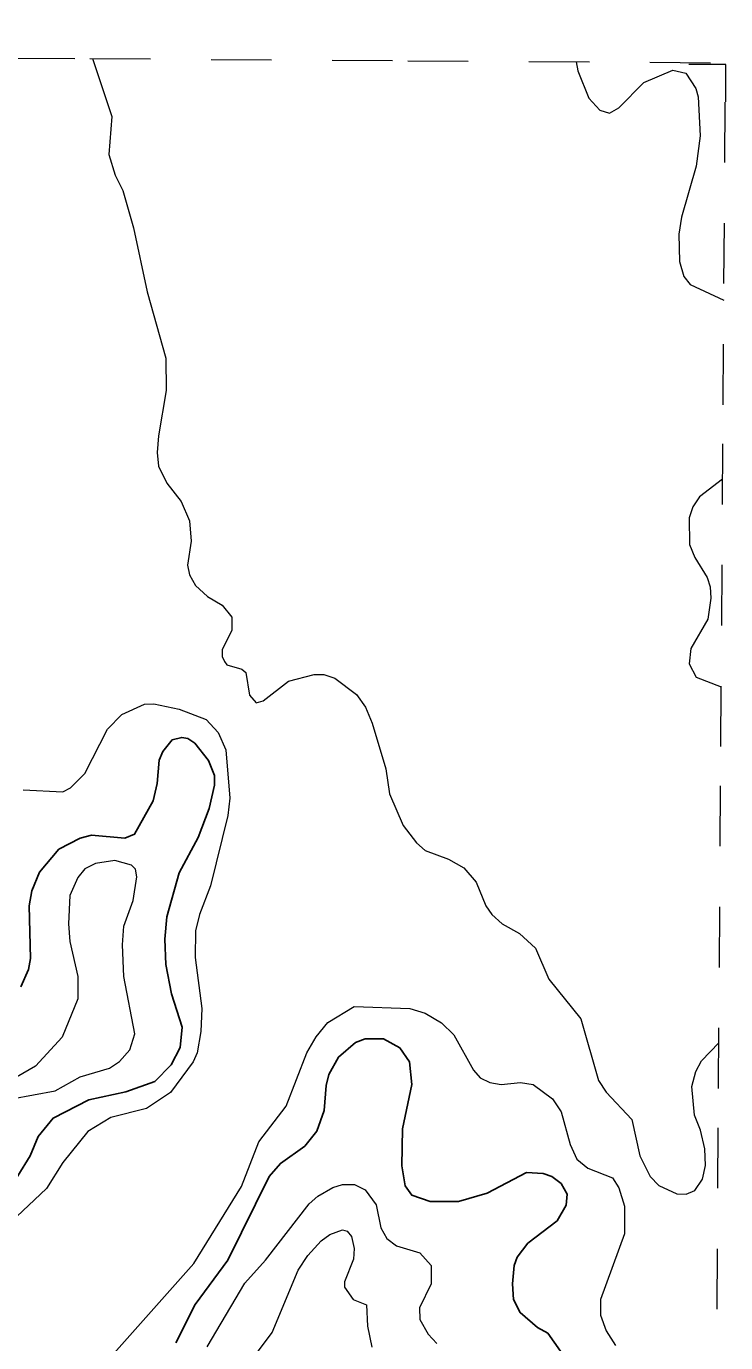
# Model space of a CAD drawing. Extents: x 577 to 602.9, y 7483.8 to 7511.6.
# Drawn here: x 601.708 to 602.863, y 7509.338 to 7511.513 of the extents above; entities that cross this region are included whole.
import ezdxf

# ---------------------------------------------------------------- set-up
doc = ezdxf.new("R2010")
doc.units = 0
doc.header["$LTSCALE"] = 0.032
doc.linetypes.add('SHORT_DASHED', pattern=[2.7, 1.5, -1.2])
for name, color, linetype, lineweight in [('1', 7, 'Continuous', 25), ('2', 7, 'Continuous', 13), ('62', 7, 'SHORT_DASHED', 13), ('63', 7, 'Continuous', 13)]:
    doc.layers.add(name, color=color, linetype=linetype, lineweight=lineweight)

msp = doc.modelspace()

# ---------------------------------------------------------------- linework, layer by layer
at = {"layer": '1'}
for points in [[(601.6992, 7509.926), (601.7119, 7509.9546), (601.7151, 7509.9729), (601.7127, 7510.0595), (601.7175, 7510.0842), (601.7302, 7510.1152), (601.762, 7510.1534), (601.797, 7510.1717), (601.8161, 7510.1764), (601.871, 7510.1717), (601.8869, 7510.178), (601.9179, 7510.2329), (601.9243, 7510.2615), (601.9274, 7510.3005), (601.9338, 7510.3148), (601.9489, 7510.3339), (601.9648, 7510.3379), (601.9751, 7510.3363), (601.9863, 7510.3283), (602.0093, 7510.2997), (602.0189, 7510.275), (602.0189, 7510.2591), (602.0101, 7510.2202), (601.9918, 7510.1725), (601.9608, 7510.1144), (601.9402, 7510.0413), (601.937, 7510.0047), (601.9386, 7509.9625), (601.9481, 7509.914), (601.9656, 7509.8592), (601.9624, 7509.8258), (601.9473, 7509.7971), (601.9203, 7509.7693), (601.8726, 7509.7526), (601.8113, 7509.7391), (601.7525, 7509.7089), (601.7278, 7509.6787), (601.7143, 7509.6468), (601.6738, 7509.5808)], [(601.9553, 7509.3375), (601.9871, 7509.4011), (602.0411, 7509.4743), (602.1095, 7509.6127), (602.1278, 7509.6341), (602.1684, 7509.6628), (602.1883, 7509.6874), (602.2002, 7509.7216), (602.2034, 7509.7629), (602.2081, 7509.7812), (602.224, 7509.8099), (602.2519, 7509.8337), (602.2678, 7509.8401), (602.298, 7509.8401), (602.325, 7509.825), (602.3409, 7509.8019), (602.3449, 7509.7645), (602.3298, 7509.6914), (602.3282, 7509.6301), (602.3338, 7509.5968), (602.3449, 7509.5816), (602.3751, 7509.5713), (602.422, 7509.5713), (602.4697, 7509.5848), (602.5342, 7509.619), (602.562, 7509.6174), (602.5763, 7509.6127), (602.5914, 7509.6007), (602.6017, 7509.5832), (602.6002, 7509.5649), (602.585, 7509.5395), (602.5365, 7509.5021), (602.519, 7509.4791), (602.5143, 7509.4655), (602.5111, 7509.4353), (602.5127, 7509.4091), (602.5238, 7509.3876), (602.5524, 7509.363), (602.5699, 7509.3534), (602.5906, 7509.324)]]:
    msp.add_lwpolyline(points, dxfattribs=at)
at = {"layer": '2'}
for points in [[(601.8176, 7511.4594), (601.8495, 7511.3636), (601.8447, 7511.3008), (601.8551, 7511.2666), (601.8678, 7511.2412), (601.8853, 7511.1799), (601.9076, 7511.0742), (601.9386, 7510.9645), (601.9394, 7510.9112), (601.9266, 7510.8364), (601.9243, 7510.8086), (601.9266, 7510.7863), (601.9402, 7510.7577), (601.964, 7510.7275), (601.9775, 7510.6957), (601.9807, 7510.6623), (601.9743, 7510.6225), (601.9775, 7510.6066), (601.9879, 7510.5891), (602.0077, 7510.5708), (602.0316, 7510.5565), (602.0475, 7510.5366), (602.0475, 7510.5152), (602.0316, 7510.4826), (602.0316, 7510.4714), (602.0356, 7510.4635), (602.0396, 7510.4579), (602.0642, 7510.4508), (602.0706, 7510.4452), (602.0769, 7510.4078), (602.0881, 7510.3951), (602.0992, 7510.3983), (602.1413, 7510.4309), (602.1835, 7510.442), (602.1994, 7510.442), (602.2177, 7510.4357), (602.2535, 7510.4086), (602.2686, 7510.388), (602.2797, 7510.3617), (602.302, 7510.2862), (602.3083, 7510.2448), (602.3306, 7510.1923), (602.3529, 7510.1637), (602.3672, 7510.151), (602.4053, 7510.1367), (602.4308, 7510.1224), (602.4515, 7510.0985), (602.4674, 7510.0595), (602.4769, 7510.0452), (602.4944, 7510.0301), (602.523, 7510.0142), (602.5493, 7509.9896), (602.5715, 7509.9387), (602.624, 7509.8727), (602.6534, 7509.7709), (602.6662, 7509.7518), (602.7083, 7509.7065), (602.7218, 7509.6468), (602.7385, 7509.6127), (602.7528, 7509.5975), (602.783, 7509.584), (602.7982, 7509.5832), (602.8125, 7509.5896), (602.8252, 7509.6079), (602.83, 7509.6309), (602.8292, 7509.658), (602.822, 7509.689), (602.8117, 7509.7136), (602.8077, 7509.7614), (602.8141, 7509.786), (602.8236, 7509.8035), (602.8522, 7509.8332)], [(602.6164, 7511.454), (602.6192, 7511.4392), (602.6375, 7511.3938), (602.6558, 7511.374), (602.6717, 7511.3692), (602.6868, 7511.3779), (602.7282, 7511.4201), (602.7761, 7511.44), (602.7975, 7511.4353), (602.8141, 7511.4098), (602.818, 7511.3962), (602.8212, 7511.3318), (602.8148, 7511.2817), (602.7902, 7511.1974), (602.7862, 7511.1696), (602.787, 7511.1243), (602.7942, 7511.0996), (602.8045, 7511.0861), (602.8604, 7511.0604)], [(602.8584, 7510.7648), (602.8204, 7510.7354), (602.8093, 7510.7187), (602.8029, 7510.7005), (602.8037, 7510.6567), (602.8125, 7510.6353), (602.8331, 7510.6019), (602.8379, 7510.5867), (602.8387, 7510.5677), (602.8339, 7510.5335), (602.8061, 7510.485), (602.8029, 7510.4595), (602.8148, 7510.4373), (602.8561, 7510.4215)], [(601.7032, 7510.2512), (601.7684, 7510.248), (601.7811, 7510.2544), (601.805, 7510.2782), (601.8423, 7510.3514), (601.8662, 7510.376), (601.9036, 7510.3927), (601.9187, 7510.3935), (601.9608, 7510.3848), (602.0054, 7510.3673), (602.0252, 7510.3458), (602.038, 7510.3172), (602.0443, 7510.2377), (602.0411, 7510.209), (602.0125, 7510.0929), (601.9942, 7510.0452), (601.9879, 7510.0182), (601.9871, 7509.9745), (601.9982, 7509.8902), (601.9966, 7509.852), (601.9903, 7509.817), (601.9839, 7509.8019), (601.9465, 7509.751), (601.9068, 7509.7248), (601.8479, 7509.7097), (601.8097, 7509.6866), (601.7684, 7509.6357), (601.7414, 7509.5928), (601.6825, 7509.5371)], [(601.6841, 7509.7407), (601.7557, 7509.7542), (601.797, 7509.7773), (601.8455, 7509.7916), (601.8622, 7509.8027), (601.8789, 7509.8218), (601.8877, 7509.848), (601.8694, 7509.9427), (601.867, 7509.9951), (601.8694, 7510.0261), (601.8845, 7510.0683), (601.8909, 7510.1073), (601.8885, 7510.12), (601.8821, 7510.1271), (601.8543, 7510.1343), (601.8225, 7510.1295), (601.805, 7510.1208), (601.793, 7510.1065), (601.7803, 7510.077), (601.7779, 7510.0301), (601.7803, 7510.0007), (601.793, 7509.9427), (601.793, 7509.9061), (601.7676, 7509.8425), (601.7231, 7509.7948), (601.6921, 7509.7765)], [(602.2065, 7509.8671), (602.2495, 7509.8934), (602.3417, 7509.8902), (602.3672, 7509.8822), (602.3942, 7509.8663), (602.4141, 7509.8464), (602.4467, 7509.7884), (602.4578, 7509.7757), (602.4737, 7509.7677), (602.4928, 7509.7645), (602.5246, 7509.7677), (602.5453, 7509.7645), (602.5771, 7509.7407), (602.5914, 7509.7192), (602.6065, 7509.6651), (602.6176, 7509.6413), (602.6359, 7509.6262), (602.6765, 7509.6103), (602.6868, 7509.5936), (602.6964, 7509.5634), (602.6964, 7509.518), (602.6566, 7509.4091), (602.6566, 7509.3836), (602.6662, 7509.3574), (602.6813, 7509.3335)], [(601.8527, 7509.32), (601.9847, 7509.4687), (602.0634, 7509.596), (602.092, 7509.6699), (602.1374, 7509.7288), (602.1716, 7509.817), (602.1867, 7509.8433), (602.2065, 7509.8671)], [(602.007, 7509.3312), (602.069, 7509.4361), (602.1032, 7509.4743), (602.1755, 7509.5673), (602.1898, 7509.5801), (602.2145, 7509.5944), (602.2304, 7509.5991), (602.2503, 7509.5991), (602.2678, 7509.5904), (602.2861, 7509.5657), (602.294, 7509.5276), (602.3036, 7509.5101), (602.3195, 7509.4981), (602.3584, 7509.4862), (602.3767, 7509.4655), (602.3767, 7509.4353), (602.3576, 7509.3956), (602.3584, 7509.3765), (602.3719, 7509.3518), (602.3862, 7509.3367)], [(602.0507, 7509.2699), (602.1143, 7509.355), (602.1572, 7509.4576), (602.1731, 7509.4822), (602.1954, 7509.5061), (602.2097, 7509.5164), (602.2304, 7509.5244), (602.2383, 7509.522), (602.2455, 7509.5133), (602.2495, 7509.4934), (602.2487, 7509.4759), (602.2336, 7509.4385), (602.2336, 7509.4298), (602.2479, 7509.4091), (602.2702, 7509.4003), (602.2717, 7509.3654), (602.2789, 7509.3304)]]:
    msp.add_lwpolyline(points, dxfattribs=at)
at = {"layer": '62'}
for points in [[(593.4158, 7511.5127), (593.9407, 7511.5095), (594.4655, 7511.5063), (594.9903, 7511.503), (595.5152, 7511.4998), (596.04, 7511.4965), (596.5649, 7511.4932), (597.0897, 7511.4899), (597.6146, 7511.4866), (598.1394, 7511.4833), (598.6642, 7511.4799), (599.1891, 7511.4766), (599.7139, 7511.4732), (600.2388, 7511.4698), (600.7636, 7511.4663), (601.2885, 7511.4629), (601.8133, 7511.4594), (602.3382, 7511.4559), (602.863, 7511.4524)], [(602.7912, 7500.7206), (602.795, 7501.2855), (602.7988, 7501.8503), (602.8025, 7502.4151), (602.8063, 7502.98), (602.8101, 7503.5448), (602.8139, 7504.1096), (602.8177, 7504.6745), (602.8215, 7505.2393), (602.8253, 7505.8041), (602.829, 7506.369), (602.8328, 7506.9338), (602.8366, 7507.4986), (602.8404, 7508.0635), (602.8441, 7508.6283), (602.8479, 7509.1931), (602.8517, 7509.758), (602.8555, 7510.3228), (602.8592, 7510.8876), (602.863, 7511.4524)]]:
    msp.add_lwpolyline(points, dxfattribs=at)
at = {"layer": '63'}
msp.add_lwpolyline([(602.8634, 7511.388), (602.8634, 7511.4496), (602.8027, 7511.4496)], dxfattribs=at)

doc.saveas('drawing.dxf')
